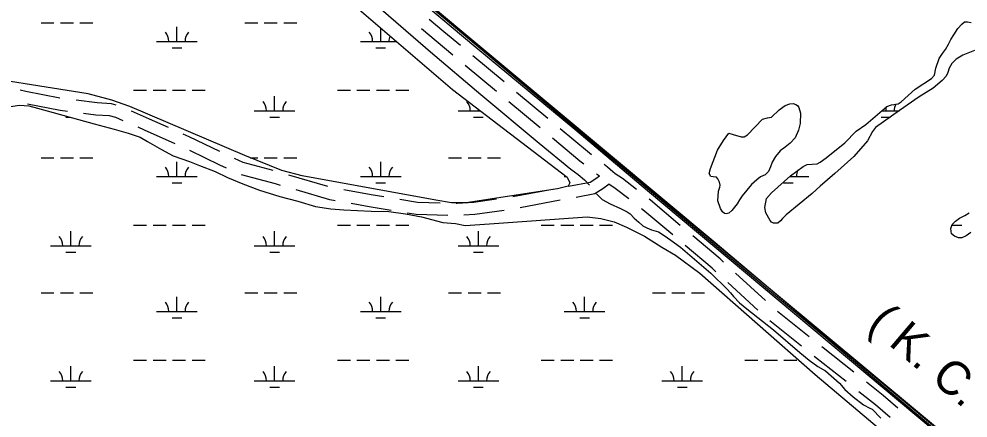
# Model space of a CAD drawing. Extents: x 3535183 to 3573198, y 534952 to 560562.
# Drawn here: x 3567489 to 3569826, y 553996 to 554980 of the extents above; entities that cross this region are included whole.
import ezdxf

# ---------------------------------------------------------------- set-up
doc = ezdxf.new("R2010")
doc.units = 0
for name, color, linetype in [('V-BRDG-OTLN', 7, 'Continuous'), ('V-RAIL-IDEN', 7, 'Continuous'), ('V-RAIL-TRAK', 7, 'Continuous'), ('V-ROAD-CNTR', 7, 'Continuous'), ('V-TOPO-SHOR', 7, 'Continuous'), ('V-WETL-SWMP', 7, 'Continuous')]:
    doc.layers.add(name, color=color, linetype=linetype)

msp = doc.modelspace()

# ---------------------------------------------------------------- linework, layer by layer
at = {"layer": 'V-BRDG-OTLN'}
for p, q in [((3568614.3, 554909.2), (3568272.2, 555196.9)), ((3568329.1, 555160), (3568806.8, 554759.9)), ((3568858, 554707.3), (3568614.3, 554909.2)), ((3568806.8, 554759.9), (3569203.3, 554428.8)), ((3569037, 554556.5), (3568858, 554707.3)), ((3569399, 554253.4), (3569037, 554556.5)), ((3569203.3, 554428.8), (3569471, 554203.3)), ((3569745.2, 553963.6), (3569399, 554253.4)), ((3569471, 554203.3), (3569934.3, 553817.1))]:
    msp.add_line(p, q, dxfattribs=at)
at = {"layer": 'V-RAIL-TRAK'}
msp.add_lwpolyline([(3569758.9, 553956.2), (3569617.6, 554074.9), (3569476.4, 554193.8), (3569371.9, 554280.8), (3569267.6, 554367.9), (3569163.5, 554455.3), (3568847.8, 554719.6), (3568503.2, 555009.1)], dxfattribs=at)
at = {"layer": 'V-ROAD-CNTR'}
for p, q in [((3568683.7, 554824.7), (3568606.9, 554888.7)), ((3568664.9, 554801.3), (3568588.1, 554865.3)), ((3568791.1, 554734.9), (3568714.4, 554799)), ((3568772.3, 554711.5), (3568695.6, 554775.7)), ((3568249.6, 554567), (3568153.7, 554595.1)), ((3568803.2, 554559.9), (3568704.9, 554541.9)), ((3568821.9, 554532.9), (3568723.6, 554514.8)), ((3569327.5, 554285.8), (3569253.8, 554353.4)), ((3569308.7, 554262.4), (3569235, 554330)), ((3569435.3, 554196.5), (3569357.1, 554258.9)), ((3569416.5, 554173.2), (3569338.3, 554235.6))]:
    msp.add_line(p, q, dxfattribs=at)
for points in [[(3570931, 552981.5), (3570743.5, 553138.1), (3570074.1, 553702.1), (3569467.1, 554207.1), (3568895.2, 554683.6), (3568329.2, 555160.3), (3567736, 555661.1), (3567119.9, 556171.8), (3566587.7, 556622.2), (3565980.8, 557117.2), (3565375.4, 557632.1), (3565069, 557890.7), (3564562.6, 558314), (3564317.7, 558514.9)], [(3568576.1, 554914.3), (3568535.6, 554948.1), (3568499.5, 554978.6)], [(3568557.3, 554890.9), (3568516.3, 554925.1), (3568480.7, 554955.2)], [(3567589.9, 554784.7), (3567505.8, 554800.9), (3567491.9, 554804.6)], [(3567728.7, 554767.6), (3567716.9, 554770.4), (3567681.4, 554772.8), (3567629.5, 554779.4)], [(3567608.7, 554751.8), (3567590.2, 554754.1), (3567510.3, 554769.5)], [(3567745.9, 554729), (3567727.9, 554737), (3567712.4, 554740.7), (3567678.5, 554742.9), (3567648.3, 554746.8)], [(3567857.2, 554712.3), (3567810.7, 554733.2), (3567765.8, 554753)], [(3567873.8, 554672), (3567798.5, 554705.8), (3567782.5, 554712.9)], [(3568898.7, 554645.4), (3568889, 554652.9), (3568821.7, 554709.2)], [(3567984, 554653), (3567908.5, 554689.3), (3567893.7, 554696)], [(3568879.9, 554622), (3568870.2, 554629.5), (3568802.9, 554685.8)], [(3568000.2, 554611.9), (3567983.6, 554619.9), (3567910.1, 554655.3)], [(3568115.2, 554606), (3568040.9, 554625.7), (3568020, 554635.7)], [(3569009.5, 554559.9), (3568975.2, 554586.3), (3568957.7, 554598.4), (3568951.6, 554602.7), (3568938.3, 554614.8), (3568930.4, 554620.9)], [(3568133.2, 554569.8), (3568120.4, 554573.6), (3568036.7, 554595.8)], [(3568918.4, 554592.3), (3568910, 554586.2), (3568896, 554577.1), (3568842.6, 554567.2)], [(3568918.6, 554592.1), (3568911.6, 554597.6)], [(3568942.3, 554572.6), (3568927, 554561.5), (3568907.4, 554548.7), (3568861.3, 554540.1)], [(3568990.7, 554536.5), (3568957.5, 554562.1), (3568942.1, 554572.8)], [(3568267.9, 554531.8), (3568254.6, 554534.2), (3568171.6, 554558.5)], [(3568387.2, 554541.2), (3568356.3, 554546.3), (3568288.7, 554558.5)], [(3568405.8, 554507.7), (3568351.2, 554516.7), (3568307.3, 554524.7)], [(3568526, 554526), (3568470.3, 554527.6), (3568426.6, 554534.7)], [(3568665.3, 554535.7), (3568608.2, 554527.9), (3568568.5, 554524.8), (3568566, 554524.9)], [(3569117.7, 554471.1), (3569044.4, 554532.9), (3569041.1, 554535.5)], [(3568545, 554495.4), (3568467.4, 554497.6), (3568445.3, 554501.3)], [(3568684.2, 554508), (3568611.4, 554498), (3568584.9, 554496)], [(3569098.9, 554447.7), (3569025.6, 554509.6), (3569022.3, 554512.1)], [(3569224.4, 554380.5), (3569215.7, 554388.4), (3569148.3, 554445.3)], [(3569205.5, 554357), (3569195.9, 554365.8), (3569129.4, 554421.9)], [(3569544.9, 554109.4), (3569469.6, 554169.1), (3569466.5, 554171.6)], [(3569526.1, 554086.1), (3569450.9, 554145.6), (3569447.7, 554148.2)], [(3569653.5, 554021.1), (3569617.5, 554051.9), (3569576.2, 554084.6)], [(3569634.7, 553997.7), (3569598.4, 554028.7), (3569557.4, 554061.2)]]:
    msp.add_lwpolyline(points, dxfattribs=at)
at = {"layer": 'V-TOPO-SHOR'}
for points in [[(3567064.7, 556112.2), (3567099.9, 556089), (3567157.2, 556042.8), (3567298.6, 555923), (3567406.9, 555828.5), (3567507.7, 555743.1), (3567553.2, 555705.3), (3567561.5, 555694.8), (3567649.2, 555629.6), (3567759.5, 555533.7), (3567911.3, 555405.5), (3568042.4, 555287.9), (3568201.1, 555155.5), (3568356.3, 555025.3), (3568502.6, 554899.2), (3568626.7, 554793.5), (3568770.3, 554673.7), (3568848.2, 554610), (3568866.2, 554596.7), (3568881.4, 554583.4), (3568893.8, 554570.1)], [(3568911.7, 554549.1), (3568925.5, 554535.2), (3568944.8, 554524.6), (3568970.4, 554512.6), (3568987, 554504.2), (3568993.9, 554499.9), (3569004.3, 554488.8), (3569015.3, 554479), (3569025.6, 554469.9), (3569035.3, 554464.9), (3569047.1, 554460), (3569063.7, 554455), (3569078.2, 554445.9), (3569094.1, 554434.6), (3569118.3, 554417.8), (3569192.8, 554353.4), (3569233.5, 554314.2), (3569241.7, 554305.1), (3569248.6, 554296.1), (3569263.1, 554280), (3569281.7, 554265.3), (3569347.3, 554214.1), (3569412.1, 554158.1), (3569434.9, 554139.2), (3569456.3, 554123.7), (3569475, 554112.5), (3569510.1, 554082.4), (3569522.5, 554067), (3569543.2, 554048.8), (3569568.8, 554029.2), (3569584.7, 554020.8), (3569590.2, 554018.6), (3569611.6, 553996.3)]]:
    msp.add_lwpolyline(points, dxfattribs=at)
at = {"layer": 'V-WETL-SWMP'}
for p, q in [((3567543.3, 554970.5), (3567575.3, 554970.5)), ((3567591.3, 554970.5), (3567623.3, 554970.5)), ((3567639.3, 554970.5), (3567671.3, 554970.5)), ((3568045.2, 554970.5), (3568077.2, 554970.5)), ((3568093.2, 554970.5), (3568125.2, 554970.5)), ((3568141.2, 554970.5), (3568173.2, 554970.5)), ((3567878.1, 554924.1), (3567878.1, 554960.1)), ((3568380.1, 554924.1), (3568380.1, 554957.2)), ((3567828.1, 554924.1), (3567928.1, 554924.1)), ((3568330.1, 554924.1), (3568418.6, 554924.1)), ((3567866.1, 554908.7), (3567890.1, 554908.7)), ((3568368.1, 554908.7), (3568392.1, 554908.7)), ((3567771.3, 554804), (3567803.3, 554804)), ((3567819.3, 554804), (3567851.3, 554804)), ((3567867.3, 554804), (3567899.3, 554804)), ((3567915.3, 554804), (3567947.3, 554804)), ((3568273.2, 554804), (3568305.2, 554804)), ((3568321.2, 554804), (3568353.2, 554804)), ((3568369.2, 554804), (3568401.2, 554804)), ((3568417.2, 554804), (3568449.2, 554804)), ((3568118.6, 554753.3), (3568118.6, 554789.3)), ((3568620.5, 554753.3), (3568620.5, 554756.8)), ((3569624.3, 554753.3), (3569624.3, 554763)), ((3567604.7, 554737.9), (3567613.9, 554737.9)), ((3568068.6, 554753.3), (3568168.6, 554753.3)), ((3568106.6, 554737.9), (3568130.6, 554737.9)), ((3568570.5, 554753.3), (3568625.1, 554753.3)), ((3568608.5, 554737.9), (3568632.5, 554737.9)), ((3569612.3, 554737.9), (3569634.8, 554737.9)), ((3569613.2, 554753.3), (3569656.5, 554753.3)), ((3567543.3, 554637.9), (3567575.3, 554637.9)), ((3567591.3, 554637.9), (3567623.3, 554637.9)), ((3567639.3, 554637.9), (3567671.3, 554637.9)), ((3568058.1, 554637.9), (3568077.2, 554637.9)), ((3568093.2, 554637.9), (3568125.2, 554637.9)), ((3568141.2, 554637.9), (3568173.2, 554637.9)), ((3568547.1, 554637.9), (3568579.1, 554637.9)), ((3568595.1, 554637.9), (3568627.1, 554637.9)), ((3568643.1, 554637.9), (3568675.1, 554637.9)), ((3567878.1, 554591.4), (3567878.1, 554627.4)), ((3568380.1, 554591.4), (3568380.1, 554627.4)), ((3567828.1, 554591.4), (3567928.1, 554591.4)), ((3568330.1, 554591.4), (3568430.1, 554591.4)), ((3568832, 554591.4), (3568837.4, 554591.4)), ((3569386.4, 554591.4), (3569433.9, 554591.4)), ((3567866.1, 554576), (3567890.1, 554576)), ((3568368.1, 554576), (3568392.1, 554576)), ((3569371.9, 554576), (3569395.9, 554576)), ((3567616.7, 554420.6), (3567616.7, 554456.6)), ((3567771.3, 554471.4), (3567803.3, 554471.4)), ((3567819.3, 554471.4), (3567851.3, 554471.4)), ((3567867.3, 554471.4), (3567899.3, 554471.4)), ((3567915.3, 554471.4), (3567947.3, 554471.4)), ((3568118.6, 554420.6), (3568118.6, 554456.6)), ((3568273.2, 554471.4), (3568305.2, 554471.4)), ((3568321.2, 554471.4), (3568353.2, 554471.4)), ((3568369.2, 554471.4), (3568401.2, 554471.4)), ((3568417.2, 554471.4), (3568449.2, 554471.4)), ((3568620.5, 554420.6), (3568620.5, 554456.6)), ((3568775.1, 554471.4), (3568807.1, 554471.4)), ((3568823.1, 554471.4), (3568855.1, 554471.4)), ((3568871.1, 554471.4), (3568903.1, 554471.4)), ((3568919.1, 554471.4), (3568951.1, 554471.4)), ((3569786.7, 554471.4), (3569810.9, 554471.4)), ((3567566.7, 554420.6), (3567666.7, 554420.6)), ((3567604.7, 554405.2), (3567628.7, 554405.2)), ((3568068.6, 554420.6), (3568168.6, 554420.6)), ((3568106.6, 554405.2), (3568130.6, 554405.2)), ((3568570.5, 554420.6), (3568670.5, 554420.6)), ((3568608.5, 554405.2), (3568632.5, 554405.2)), ((3567543.3, 554305.2), (3567575.3, 554305.2)), ((3567591.3, 554305.2), (3567623.3, 554305.2)), ((3567639.3, 554305.2), (3567671.3, 554305.2)), ((3567878.1, 554258.8), (3567878.1, 554294.8)), ((3568045.2, 554305.2), (3568077.2, 554305.2)), ((3568093.2, 554305.2), (3568125.2, 554305.2)), ((3568141.2, 554305.2), (3568173.2, 554305.2)), ((3568380.1, 554258.8), (3568380.1, 554294.8)), ((3568547.1, 554305.2), (3568579.1, 554305.2)), ((3568595.1, 554305.2), (3568627.1, 554305.2)), ((3568643.1, 554305.2), (3568675.1, 554305.2)), ((3568882, 554258.8), (3568882, 554294.8)), ((3569049, 554305.2), (3569081, 554305.2)), ((3569097, 554305.2), (3569129, 554305.2)), ((3569145, 554305.2), (3569177, 554305.2)), ((3567828.1, 554258.8), (3567928.1, 554258.8)), ((3567866.1, 554243.3), (3567890.1, 554243.3)), ((3568330.1, 554258.8), (3568430.1, 554258.8)), ((3568368.1, 554243.3), (3568392.1, 554243.3)), ((3568832, 554258.8), (3568932, 554258.8)), ((3568870, 554243.3), (3568894, 554243.3)), ((3567616.7, 554088), (3567616.7, 554124)), ((3567771.3, 554138.7), (3567803.3, 554138.7)), ((3567819.3, 554138.7), (3567851.3, 554138.7)), ((3567867.3, 554138.7), (3567899.3, 554138.7)), ((3567915.3, 554138.7), (3567947.3, 554138.7)), ((3568118.6, 554088), (3568118.6, 554124)), ((3568273.2, 554138.7), (3568305.2, 554138.7)), ((3568321.2, 554138.7), (3568353.2, 554138.7)), ((3568369.2, 554138.7), (3568401.2, 554138.7)), ((3568417.2, 554138.7), (3568449.2, 554138.7)), ((3568620.5, 554088), (3568620.5, 554124)), ((3568775.1, 554138.7), (3568807.1, 554138.7)), ((3568823.1, 554138.7), (3568855.1, 554138.7)), ((3568871.1, 554138.7), (3568903.1, 554138.7)), ((3568919.1, 554138.7), (3568951.1, 554138.7)), ((3569122.4, 554088), (3569122.4, 554124)), ((3569277, 554138.7), (3569309, 554138.7)), ((3569325, 554138.7), (3569357, 554138.7)), ((3569373, 554138.7), (3569405, 554138.7)), ((3567566.7, 554088), (3567666.7, 554088)), ((3568068.6, 554088), (3568168.6, 554088)), ((3568570.5, 554088), (3568670.5, 554088)), ((3569072.4, 554088), (3569172.4, 554088)), ((3567604.7, 554072.5), (3567628.7, 554072.5)), ((3568106.6, 554072.5), (3568130.6, 554072.5)), ((3568608.5, 554072.5), (3568632.5, 554072.5)), ((3569110.4, 554072.5), (3569134.4, 554072.5))]:
    msp.add_line(p, q, dxfattribs=at)
for points in [[(3567440.9, 555769.7), (3567902.3, 555381.2), (3568159.8, 555146.6), (3568556.4, 554805.6), (3568838.9, 554590.2), (3568845.8, 554576.3), (3568841.6, 554568.1), (3568815.2, 554561.3), (3568590.5, 554526.9), (3568554.4, 554527.1), (3568515.7, 554533), (3568186.3, 554593.5), (3568136.5, 554606.3), (3568045.3, 554643), (3567762.1, 554764.2), (3567717.9, 554779.7), (3567659.8, 554795.4), (3567327.6, 554847.6)], [(3569842, 554902.2), (3569813.2, 554890.6), (3569797.4, 554880.8), (3569786.5, 554870.2), (3569779.7, 554858.5), (3569776.6, 554847.9), (3569772.8, 554839.1), (3569762.6, 554828.5), (3569740.2, 554809.5), (3569705.6, 554787.8), (3569657.7, 554754.1), (3569598.7, 554712.2), (3569591.4, 554702.8), (3569579, 554679.3), (3569545.2, 554640.7), (3569498.6, 554599.4), (3569462.3, 554567.8), (3569442.5, 554550.1), (3569410.6, 554523.3), (3569378.5, 554496.9), (3569369.6, 554487.9), (3569364.7, 554482), (3569357.8, 554476.9), (3569347.6, 554476.5), (3569342.1, 554479.1), (3569338.6, 554483.5), (3569328.3, 554501.7), (3569325.7, 554515.3), (3569330.2, 554537.5), (3569342.4, 554551.5), (3569388.7, 554593.5), (3569420.1, 554616.6), (3569430.1, 554621), (3569442.6, 554621.8), (3569455.1, 554622.6), (3569462, 554627), (3569477.1, 554637.3), (3569522.7, 554674.2), (3569550.7, 554703.1), (3569574.2, 554719.4), (3569626.1, 554764.5), (3569637.7, 554767.9), (3569654.6, 554771), (3569661.6, 554775.8), (3569696.5, 554806.6), (3569736, 554832.9), (3569743.7, 554841.2), (3569747.3, 554858.7), (3569755.1, 554882.7), (3569763.3, 554895.1), (3569770.5, 554904.8), (3569778.5, 554917.7), (3569783.7, 554928.8), (3569791.4, 554940.7), (3569801.2, 554956.6), (3569810.8, 554967), (3569817.3, 554972.7), (3569825.1, 554972.9), (3569833.7, 554971.4)], [(3567463.6, 554763), (3567490, 554767), (3567513.5, 554765.5), (3567534.3, 554759.8), (3567673.9, 554721.4), (3567723.7, 554708.6), (3567758.3, 554698.6), (3567787.3, 554688.7), (3567805.2, 554677.5), (3567839.7, 554657.9), (3567868.7, 554642.4), (3567908.8, 554628.3), (3567933.6, 554618.4), (3567972.3, 554604.3), (3568002.7, 554588.8), (3568040, 554573.3), (3568081.4, 554557.8), (3568131.2, 554542.2), (3568175.4, 554530.8), (3568219.7, 554518), (3568257.1, 554512.2), (3568288.9, 554509.2), (3568356.8, 554505.9), (3568399.7, 554505.6), (3568441.2, 554499.8), (3568480, 554492.6), (3568532.5, 554478.4), (3568564.3, 554475.4), (3568587.9, 554471), (3568647.5, 554474.8), (3568888.6, 554492.5), (3568921.9, 554488.1), (3568955.1, 554479.5), (3568985.4, 554466.8), (3569029.6, 554444.4), (3569072.4, 554417.7), (3569105.5, 554398.1), (3569166.1, 554353.3), (3569449.7, 554103.3), (3569817.4, 553793.2)], [(3569833, 554453.4), (3569821.4, 554445.7), (3569810.7, 554440.4), (3569802.8, 554440.2), (3569792.9, 554444.7), (3569785.5, 554450.3), (3569784.2, 554463.5), (3569787.3, 554473.2), (3569795.7, 554481.3), (3569805.5, 554489.3), (3569818.5, 554495.9), (3569828.9, 554502.3)]]:
    msp.add_lwpolyline(points, dxfattribs=at)
msp.add_lwpolyline([(3569409.3, 554762), (3569413.6, 554747.4), (3569412.7, 554722.6), (3569408.4, 554706), (3569400.4, 554687.3), (3569388.1, 554674), (3569376.2, 554663.9), (3569363.4, 554654.5), (3569352.5, 554641.2), (3569343.6, 554626.7), (3569340, 554615.2), (3569335.1, 554603.9), (3569327.1, 554595.8), (3569315.5, 554590.6), (3569305.8, 554583.5), (3569293.4, 554572), (3569281.5, 554558), (3569270.3, 554544), (3569263.1, 554534.5), (3569257.9, 554523.9), (3569244.2, 554507.9), (3569236.9, 554501), (3569230.7, 554499.2), (3569226.5, 554500.8), (3569221.7, 554504.6), (3569216.7, 554512.9), (3569210.1, 554531.5), (3569211.7, 554555.7), (3569214.7, 554565), (3569215.7, 554570.3), (3569213.9, 554577.7), (3569210.3, 554585.6), (3569206.6, 554589.8), (3569199, 554591), (3569192.5, 554591.7), (3569189.1, 554599.4), (3569192.2, 554611.2), (3569209.2, 554656.4), (3569223.9, 554680.5), (3569237.5, 554698.3), (3569247.8, 554694.9), (3569267.2, 554689), (3569274.9, 554689.2), (3569282.8, 554694), (3569320.3, 554732.6), (3569332.8, 554736.4), (3569342.1, 554738), (3569360.9, 554755.6), (3569376.3, 554766.2), (3569387.6, 554770.9), (3569395.5, 554771.8), (3569402.2, 554769.4), (3569406.6, 554766.9)], close=True, dxfattribs=at)
for centre, start, end in [((3567822.9, 554924.6), 359.2282, 40.7718), ((3567933.4, 554924.6), 139.2282, 180.7718), ((3568324.8, 554924.6), 359.2282, 40.7718), ((3568435.3, 554924.6), 157.9507, 180.7718), ((3568063.4, 554753.8), 359.2282, 40.7718), ((3568173.9, 554753.8), 139.2282, 180.7718), ((3568565.3, 554753.8), 359.2282, 40.7718), ((3569679.6, 554753.8), 152.8438, 180.7718), ((3567822.9, 554591.9), 359.2282, 40.7718), ((3567933.4, 554591.9), 139.2282, 180.7718), ((3568324.8, 554591.9), 359.2282, 40.7718), ((3568435.3, 554591.9), 139.2282, 180.7718), ((3569439.1, 554591.9), 154.1597, 180.7718), ((3567561.5, 554421.1), 359.2282, 40.7718), ((3567672, 554421.1), 139.2282, 180.7718), ((3568063.4, 554421.1), 359.2282, 40.7718), ((3568173.9, 554421.1), 139.2282, 180.7718), ((3568565.3, 554421.1), 359.2282, 40.7718), ((3568675.8, 554421.1), 139.2282, 180.7718), ((3567822.9, 554259.2), 359.2282, 40.7718), ((3567933.4, 554259.2), 139.2282, 180.7718), ((3568324.8, 554259.2), 359.2282, 40.7718), ((3568435.3, 554259.2), 139.2282, 180.7718), ((3568826.7, 554259.2), 359.2282, 40.7718), ((3568937.2, 554259.2), 139.2282, 180.7718), ((3567561.5, 554088.4), 359.2282, 40.7718), ((3567672, 554088.4), 139.2282, 180.7718), ((3568063.4, 554088.4), 359.2282, 40.7718), ((3568173.9, 554088.4), 139.2282, 180.7718), ((3568565.3, 554088.4), 359.2282, 40.7718), ((3568675.8, 554088.4), 139.2282, 180.7718), ((3569067.2, 554088.4), 359.2282, 40.7718), ((3569177.7, 554088.4), 139.2282, 180.7718)]:
    msp.add_arc(centre, 35.2, start, end, dxfattribs=at)

# ---------------------------------------------------------------- texts
at = {"layer": 'V-RAIL-IDEN'}
msp.add_text('( K. C. & S. )', height=83, rotation=319.6949, dxfattribs=at).set_placement((3569576.5, 554222.2))

doc.saveas('drawing.dxf')
